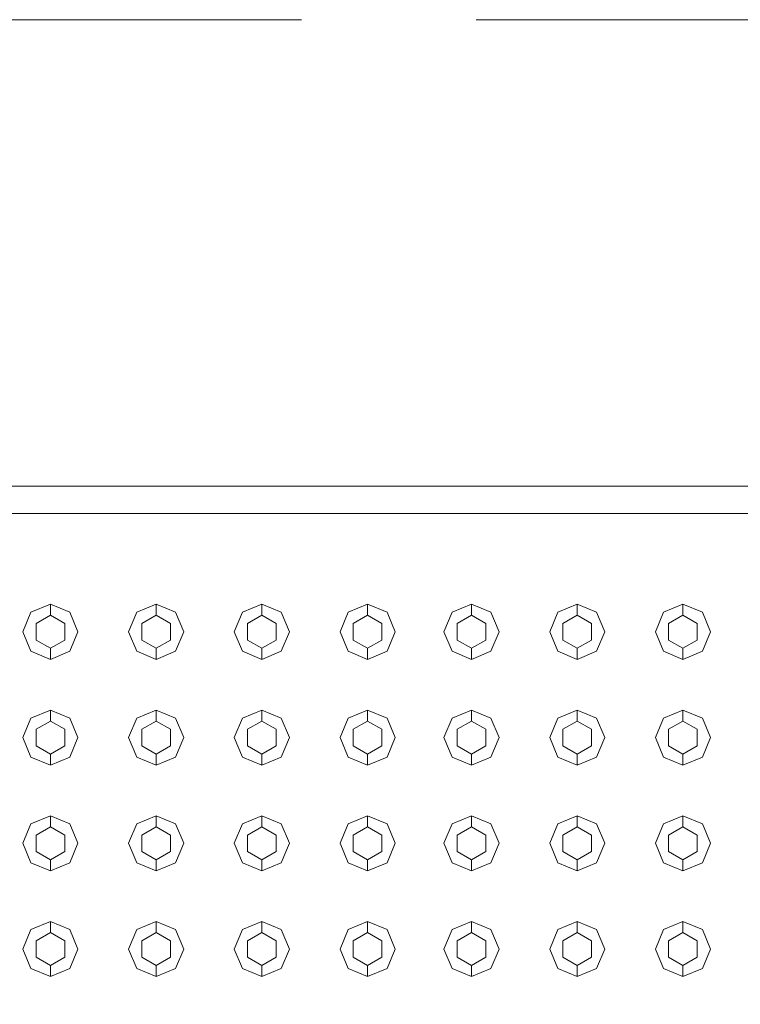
# Model space of a CAD drawing. Header units: millimetres. Extents: x 2 to 902, y -447 to 199.
# Tile 537 of 656: x 26.743 to 27.397, y 152.235 to 153.128. Entities that reach past the tile are written whole.
import ezdxf

# ---------------------------------------------------------------- set-up
doc = ezdxf.new("R2010")
doc.units = ezdxf.units.MM
doc.header["$MEASUREMENT"] = 0
doc.linetypes.add('HIDDEN2', pattern=[0.47625, 0.3175, -0.15875])
for name, color, linetype, lineweight in [('DI-Detalhes', 1, 'HIDDEN2', 9), ('IFC-Elemento construtivo genérico-Contorno', 253, 'Continuous', 5), ('IFC-Escada-Contorno', 32, 'Continuous', 5), ('IFC-Lance de escada-Contorno', 32, 'Continuous', 5)]:
    doc.layers.add(name, color=color, linetype=linetype, lineweight=lineweight)

msp = doc.modelspace()

# ---------------------------------------------------------------- linework, layer by layer
at = {"layer": 'DI-Detalhes'}
msp.add_lwpolyline([(10.01234, 153.12845), (35.34536, 153.12845), (35.34536, 143.05416), (10.01234, 143.05416), (10.01234, 153.12845)], dxfattribs=at)
at = {"layer": 'IFC-Elemento construtivo genérico-Contorno', "color": 7, "lineweight": 5}
for p, q in [((26.75301, 152.59044), (26.77069, 152.59776)), ((26.75301, 152.59044), (26.77069, 152.59776)), ((26.77069, 152.58776), (26.77069, 152.59776)), ((26.77069, 152.59776), (26.78836, 152.59044)), ((26.77069, 152.58776), (26.77069, 152.59776)), ((26.77069, 152.59776), (26.78836, 152.59044)), ((26.84901, 152.59044), (26.86669, 152.59776)), ((26.84901, 152.59044), (26.86669, 152.59776)), ((26.86669, 152.58776), (26.86669, 152.59776)), ((26.86669, 152.59776), (26.88436, 152.59044)), ((26.86669, 152.58776), (26.86669, 152.59776)), ((26.86669, 152.59776), (26.88436, 152.59044)), ((26.94501, 152.59044), (26.96269, 152.59776)), ((26.94501, 152.59044), (26.96269, 152.59776)), ((26.96269, 152.58776), (26.96269, 152.59776)), ((26.96269, 152.59776), (26.98036, 152.59044)), ((26.96269, 152.58776), (26.96269, 152.59776)), ((26.96269, 152.59776), (26.98036, 152.59044)), ((27.04101, 152.59044), (27.05869, 152.59776)), ((27.04101, 152.59044), (27.05869, 152.59776)), ((27.05869, 152.58776), (27.05869, 152.59776)), ((27.05869, 152.59776), (27.07636, 152.59044)), ((27.05869, 152.58776), (27.05869, 152.59776)), ((27.05869, 152.59776), (27.07636, 152.59044)), ((27.13543, 152.59044), (27.15311, 152.59776)), ((27.13543, 152.59044), (27.15311, 152.59776)), ((27.15311, 152.58776), (27.15311, 152.59776)), ((27.15311, 152.59776), (27.17078, 152.59044)), ((27.15311, 152.58776), (27.15311, 152.59776)), ((27.15311, 152.59776), (27.17078, 152.59044)), ((27.23143, 152.59044), (27.24911, 152.59776)), ((27.23143, 152.59044), (27.24911, 152.59776)), ((27.24911, 152.58776), (27.24911, 152.59776)), ((27.24911, 152.59776), (27.26678, 152.59044)), ((27.24911, 152.58776), (27.24911, 152.59776)), ((27.24911, 152.59776), (27.26678, 152.59044)), ((27.32743, 152.59044), (27.34511, 152.59776)), ((27.32743, 152.59044), (27.34511, 152.59776)), ((27.34511, 152.58776), (27.34511, 152.59776)), ((27.34511, 152.59776), (27.36278, 152.59044)), ((27.34511, 152.58776), (27.34511, 152.59776)), ((27.34511, 152.59776), (27.36278, 152.59044)), ((26.74569, 152.57276), (26.75301, 152.59044)), ((26.74569, 152.57276), (26.75301, 152.59044)), ((26.7577, 152.58026), (26.77069, 152.58776)), ((26.7577, 152.58026), (26.77069, 152.58776)), ((26.77069, 152.58776), (26.78368, 152.58026)), ((26.77069, 152.58776), (26.78368, 152.58026)), ((26.78836, 152.59044), (26.79569, 152.57276)), ((26.78836, 152.59044), (26.79569, 152.57276)), ((26.84169, 152.57276), (26.84901, 152.59044)), ((26.84169, 152.57276), (26.84901, 152.59044)), ((26.8537, 152.58026), (26.86669, 152.58776)), ((26.8537, 152.58026), (26.86669, 152.58776)), ((26.86669, 152.58776), (26.87968, 152.58026)), ((26.86669, 152.58776), (26.87968, 152.58026)), ((26.88436, 152.59044), (26.89169, 152.57276)), ((26.88436, 152.59044), (26.89169, 152.57276)), ((26.93769, 152.57276), (26.94501, 152.59044)), ((26.93769, 152.57276), (26.94501, 152.59044)), ((26.94969, 152.58026), (26.96269, 152.58776)), ((26.94969, 152.58026), (26.96269, 152.58776)), ((26.96269, 152.58776), (26.97568, 152.58026)), ((26.96269, 152.58776), (26.97568, 152.58026)), ((26.98036, 152.59044), (26.98769, 152.57276)), ((26.98036, 152.59044), (26.98769, 152.57276)), ((27.03369, 152.57276), (27.04101, 152.59044)), ((27.03369, 152.57276), (27.04101, 152.59044)), ((27.0457, 152.58026), (27.05869, 152.58776)), ((27.0457, 152.58026), (27.05869, 152.58776)), ((27.05869, 152.58776), (27.07168, 152.58026)), ((27.05869, 152.58776), (27.07168, 152.58026)), ((27.07636, 152.59044), (27.08369, 152.57276)), ((27.07636, 152.59044), (27.08369, 152.57276)), ((27.12811, 152.57276), (27.13543, 152.59044)), ((27.12811, 152.57276), (27.13543, 152.59044)), ((27.14012, 152.58026), (27.15311, 152.58776)), ((27.14012, 152.58026), (27.15311, 152.58776)), ((27.15311, 152.58776), (27.1661, 152.58026)), ((27.15311, 152.58776), (27.1661, 152.58026)), ((27.17078, 152.59044), (27.17811, 152.57276)), ((27.17078, 152.59044), (27.17811, 152.57276)), ((27.22411, 152.57276), (27.23143, 152.59044)), ((27.22411, 152.57276), (27.23143, 152.59044)), ((27.23612, 152.58026), (27.24911, 152.58776)), ((27.23612, 152.58026), (27.24911, 152.58776)), ((27.24911, 152.58776), (27.2621, 152.58026)), ((27.24911, 152.58776), (27.2621, 152.58026)), ((27.26678, 152.59044), (27.27411, 152.57276)), ((27.26678, 152.59044), (27.27411, 152.57276)), ((27.32011, 152.57276), (27.32743, 152.59044)), ((27.32011, 152.57276), (27.32743, 152.59044)), ((27.33212, 152.58026), (27.34511, 152.58776)), ((27.33212, 152.58026), (27.34511, 152.58776)), ((27.34511, 152.58776), (27.3581, 152.58026)), ((27.34511, 152.58776), (27.3581, 152.58026)), ((27.36278, 152.59044), (27.37011, 152.57276)), ((27.36278, 152.59044), (27.37011, 152.57276)), ((26.7577, 152.56526), (26.7577, 152.58026)), ((26.7577, 152.56526), (26.7577, 152.58026)), ((26.78368, 152.56526), (26.78368, 152.58026)), ((26.78368, 152.56526), (26.78368, 152.58026)), ((26.8537, 152.56526), (26.8537, 152.58026)), ((26.8537, 152.56526), (26.8537, 152.58026)), ((26.87968, 152.56526), (26.87968, 152.58026)), ((26.87968, 152.56526), (26.87968, 152.58026)), ((26.94969, 152.56526), (26.94969, 152.58026)), ((26.94969, 152.56526), (26.94969, 152.58026)), ((26.97568, 152.56526), (26.97568, 152.58026)), ((26.97568, 152.56526), (26.97568, 152.58026)), ((27.0457, 152.56526), (27.0457, 152.58026)), ((27.0457, 152.56526), (27.0457, 152.58026)), ((27.07168, 152.56526), (27.07168, 152.58026)), ((27.07168, 152.56526), (27.07168, 152.58026)), ((27.14012, 152.56526), (27.14012, 152.58026)), ((27.14012, 152.56526), (27.14012, 152.58026)), ((27.1661, 152.56526), (27.1661, 152.58026)), ((27.1661, 152.56526), (27.1661, 152.58026)), ((27.23612, 152.56526), (27.23612, 152.58026)), ((27.23612, 152.56526), (27.23612, 152.58026)), ((27.2621, 152.56526), (27.2621, 152.58026)), ((27.2621, 152.56526), (27.2621, 152.58026)), ((27.33212, 152.56526), (27.33212, 152.58026)), ((27.33212, 152.56526), (27.33212, 152.58026)), ((27.3581, 152.56526), (27.3581, 152.58026)), ((27.3581, 152.56526), (27.3581, 152.58026)), ((26.74569, 152.57276), (26.75301, 152.55508)), ((26.74569, 152.57276), (26.75301, 152.55508)), ((26.78836, 152.55508), (26.79569, 152.57276)), ((26.78836, 152.55508), (26.79569, 152.57276)), ((26.84169, 152.57276), (26.84901, 152.55508)), ((26.84169, 152.57276), (26.84901, 152.55508)), ((26.88436, 152.55508), (26.89169, 152.57276)), ((26.88436, 152.55508), (26.89169, 152.57276)), ((26.93769, 152.57276), (26.94501, 152.55508)), ((26.93769, 152.57276), (26.94501, 152.55508)), ((26.98036, 152.55508), (26.98769, 152.57276)), ((26.98036, 152.55508), (26.98769, 152.57276)), ((27.03369, 152.57276), (27.04101, 152.55508)), ((27.03369, 152.57276), (27.04101, 152.55508)), ((27.07636, 152.55508), (27.08369, 152.57276)), ((27.07636, 152.55508), (27.08369, 152.57276)), ((27.12811, 152.57276), (27.13543, 152.55508)), ((27.12811, 152.57276), (27.13543, 152.55508)), ((27.17078, 152.55508), (27.17811, 152.57276)), ((27.17078, 152.55508), (27.17811, 152.57276)), ((27.22411, 152.57276), (27.23143, 152.55508)), ((27.22411, 152.57276), (27.23143, 152.55508)), ((27.26678, 152.55508), (27.27411, 152.57276)), ((27.26678, 152.55508), (27.27411, 152.57276)), ((27.32011, 152.57276), (27.32743, 152.55508)), ((27.32011, 152.57276), (27.32743, 152.55508)), ((27.36278, 152.55508), (27.37011, 152.57276)), ((27.36278, 152.55508), (27.37011, 152.57276)), ((26.7577, 152.56526), (26.77069, 152.55776)), ((26.7577, 152.56526), (26.77069, 152.55776)), ((26.77069, 152.55776), (26.78368, 152.56526)), ((26.77069, 152.55776), (26.78368, 152.56526)), ((26.8537, 152.56526), (26.86669, 152.55776)), ((26.8537, 152.56526), (26.86669, 152.55776)), ((26.86669, 152.55776), (26.87968, 152.56526)), ((26.86669, 152.55776), (26.87968, 152.56526)), ((26.94969, 152.56526), (26.96269, 152.55776)), ((26.94969, 152.56526), (26.96269, 152.55776)), ((26.96269, 152.55776), (26.97568, 152.56526)), ((26.96269, 152.55776), (26.97568, 152.56526)), ((27.0457, 152.56526), (27.05869, 152.55776)), ((27.0457, 152.56526), (27.05869, 152.55776)), ((27.05869, 152.55776), (27.07168, 152.56526)), ((27.05869, 152.55776), (27.07168, 152.56526)), ((27.14012, 152.56526), (27.15311, 152.55776)), ((27.14012, 152.56526), (27.15311, 152.55776)), ((27.15311, 152.55776), (27.1661, 152.56526)), ((27.15311, 152.55776), (27.1661, 152.56526)), ((27.23612, 152.56526), (27.24911, 152.55776)), ((27.23612, 152.56526), (27.24911, 152.55776)), ((27.24911, 152.55776), (27.2621, 152.56526)), ((27.24911, 152.55776), (27.2621, 152.56526)), ((27.33212, 152.56526), (27.34511, 152.55776)), ((27.33212, 152.56526), (27.34511, 152.55776)), ((27.34511, 152.55776), (27.3581, 152.56526)), ((27.34511, 152.55776), (27.3581, 152.56526)), ((26.75301, 152.55508), (26.77069, 152.54776)), ((26.75301, 152.55508), (26.77069, 152.54776)), ((26.77069, 152.54776), (26.77069, 152.55776)), ((26.77069, 152.54776), (26.77069, 152.55776)), ((26.77069, 152.54776), (26.78836, 152.55508)), ((26.77069, 152.54776), (26.78836, 152.55508)), ((26.84901, 152.55508), (26.86669, 152.54776)), ((26.84901, 152.55508), (26.86669, 152.54776)), ((26.86669, 152.54776), (26.86669, 152.55776)), ((26.86669, 152.54776), (26.86669, 152.55776)), ((26.86669, 152.54776), (26.88436, 152.55508)), ((26.86669, 152.54776), (26.88436, 152.55508)), ((26.94501, 152.55508), (26.96269, 152.54776)), ((26.94501, 152.55508), (26.96269, 152.54776)), ((26.96269, 152.54776), (26.96269, 152.55776)), ((26.96269, 152.54776), (26.96269, 152.55776)), ((26.96269, 152.54776), (26.98036, 152.55508)), ((26.96269, 152.54776), (26.98036, 152.55508)), ((27.04101, 152.55508), (27.05869, 152.54776)), ((27.04101, 152.55508), (27.05869, 152.54776)), ((27.05869, 152.54776), (27.05869, 152.55776)), ((27.05869, 152.54776), (27.05869, 152.55776)), ((27.05869, 152.54776), (27.07636, 152.55508)), ((27.05869, 152.54776), (27.07636, 152.55508)), ((27.13543, 152.55508), (27.15311, 152.54776)), ((27.13543, 152.55508), (27.15311, 152.54776)), ((27.15311, 152.54776), (27.15311, 152.55776)), ((27.15311, 152.54776), (27.15311, 152.55776)), ((27.15311, 152.54776), (27.17078, 152.55508)), ((27.15311, 152.54776), (27.17078, 152.55508)), ((27.23143, 152.55508), (27.24911, 152.54776)), ((27.23143, 152.55508), (27.24911, 152.54776)), ((27.24911, 152.54776), (27.24911, 152.55776)), ((27.24911, 152.54776), (27.24911, 152.55776)), ((27.24911, 152.54776), (27.26678, 152.55508)), ((27.24911, 152.54776), (27.26678, 152.55508)), ((27.32743, 152.55508), (27.34511, 152.54776)), ((27.32743, 152.55508), (27.34511, 152.54776)), ((27.34511, 152.54776), (27.34511, 152.55776)), ((27.34511, 152.54776), (27.34511, 152.55776)), ((27.34511, 152.54776), (27.36278, 152.55508)), ((27.34511, 152.54776), (27.36278, 152.55508)), ((26.75301, 152.49444), (26.77069, 152.50176)), ((26.75301, 152.49444), (26.77069, 152.50176)), ((26.77069, 152.49176), (26.77069, 152.50176)), ((26.77069, 152.50176), (26.78836, 152.49444)), ((26.77069, 152.49176), (26.77069, 152.50176)), ((26.77069, 152.50176), (26.78836, 152.49444)), ((26.84901, 152.49444), (26.86669, 152.50176)), ((26.84901, 152.49444), (26.86669, 152.50176)), ((26.86669, 152.49176), (26.86669, 152.50176)), ((26.86669, 152.50176), (26.88436, 152.49444)), ((26.86669, 152.49176), (26.86669, 152.50176)), ((26.86669, 152.50176), (26.88436, 152.49444)), ((26.94501, 152.49444), (26.96269, 152.50176)), ((26.94501, 152.49444), (26.96269, 152.50176)), ((26.96269, 152.49176), (26.96269, 152.50176)), ((26.96269, 152.50176), (26.98036, 152.49444)), ((26.96269, 152.49176), (26.96269, 152.50176)), ((26.96269, 152.50176), (26.98036, 152.49444)), ((27.04101, 152.49444), (27.05869, 152.50176)), ((27.04101, 152.49444), (27.05869, 152.50176)), ((27.05869, 152.49176), (27.05869, 152.50176)), ((27.05869, 152.50176), (27.07636, 152.49444)), ((27.05869, 152.49176), (27.05869, 152.50176)), ((27.05869, 152.50176), (27.07636, 152.49444)), ((27.13543, 152.49444), (27.15311, 152.50176)), ((27.13543, 152.49444), (27.15311, 152.50176)), ((27.15311, 152.49176), (27.15311, 152.50176)), ((27.15311, 152.50176), (27.17078, 152.49444)), ((27.15311, 152.49176), (27.15311, 152.50176)), ((27.15311, 152.50176), (27.17078, 152.49444)), ((27.23143, 152.49444), (27.24911, 152.50176)), ((27.23143, 152.49444), (27.24911, 152.50176)), ((27.24911, 152.49176), (27.24911, 152.50176)), ((27.24911, 152.50176), (27.26678, 152.49444)), ((27.24911, 152.49176), (27.24911, 152.50176)), ((27.24911, 152.50176), (27.26678, 152.49444)), ((27.32743, 152.49444), (27.34511, 152.50176)), ((27.32743, 152.49444), (27.34511, 152.50176)), ((27.34511, 152.49176), (27.34511, 152.50176)), ((27.34511, 152.50176), (27.36278, 152.49444)), ((27.34511, 152.49176), (27.34511, 152.50176)), ((27.34511, 152.50176), (27.36278, 152.49444)), ((26.74569, 152.47676), (26.75301, 152.49444)), ((26.74569, 152.47676), (26.75301, 152.49444)), ((26.7577, 152.48426), (26.77069, 152.49176)), ((26.7577, 152.48426), (26.77069, 152.49176)), ((26.77069, 152.49176), (26.78368, 152.48426)), ((26.77069, 152.49176), (26.78368, 152.48426)), ((26.78836, 152.49444), (26.79569, 152.47676)), ((26.78836, 152.49444), (26.79569, 152.47676)), ((26.84169, 152.47676), (26.84901, 152.49444)), ((26.84169, 152.47676), (26.84901, 152.49444)), ((26.8537, 152.48426), (26.86669, 152.49176)), ((26.8537, 152.48426), (26.86669, 152.49176)), ((26.86669, 152.49176), (26.87968, 152.48426)), ((26.86669, 152.49176), (26.87968, 152.48426)), ((26.88436, 152.49444), (26.89169, 152.47676)), ((26.88436, 152.49444), (26.89169, 152.47676)), ((26.93769, 152.47676), (26.94501, 152.49444)), ((26.93769, 152.47676), (26.94501, 152.49444)), ((26.94969, 152.48426), (26.96269, 152.49176)), ((26.94969, 152.48426), (26.96269, 152.49176)), ((26.96269, 152.49176), (26.97568, 152.48426)), ((26.96269, 152.49176), (26.97568, 152.48426)), ((26.98036, 152.49444), (26.98769, 152.47676)), ((26.98036, 152.49444), (26.98769, 152.47676)), ((27.03369, 152.47676), (27.04101, 152.49444)), ((27.03369, 152.47676), (27.04101, 152.49444)), ((27.0457, 152.48426), (27.05869, 152.49176)), ((27.0457, 152.48426), (27.05869, 152.49176)), ((27.05869, 152.49176), (27.07168, 152.48426)), ((27.05869, 152.49176), (27.07168, 152.48426)), ((27.07636, 152.49444), (27.08369, 152.47676)), ((27.07636, 152.49444), (27.08369, 152.47676)), ((27.12811, 152.47676), (27.13543, 152.49444)), ((27.12811, 152.47676), (27.13543, 152.49444)), ((27.14012, 152.48426), (27.15311, 152.49176)), ((27.14012, 152.48426), (27.15311, 152.49176)), ((27.15311, 152.49176), (27.1661, 152.48426)), ((27.15311, 152.49176), (27.1661, 152.48426)), ((27.17078, 152.49444), (27.17811, 152.47676)), ((27.17078, 152.49444), (27.17811, 152.47676)), ((27.22411, 152.47676), (27.23143, 152.49444)), ((27.22411, 152.47676), (27.23143, 152.49444)), ((27.23612, 152.48426), (27.24911, 152.49176)), ((27.23612, 152.48426), (27.24911, 152.49176)), ((27.24911, 152.49176), (27.2621, 152.48426)), ((27.24911, 152.49176), (27.2621, 152.48426)), ((27.26678, 152.49444), (27.27411, 152.47676)), ((27.26678, 152.49444), (27.27411, 152.47676)), ((27.32011, 152.47676), (27.32743, 152.49444)), ((27.32011, 152.47676), (27.32743, 152.49444)), ((27.33212, 152.48426), (27.34511, 152.49176)), ((27.33212, 152.48426), (27.34511, 152.49176)), ((27.34511, 152.49176), (27.3581, 152.48426)), ((27.34511, 152.49176), (27.3581, 152.48426)), ((27.36278, 152.49444), (27.37011, 152.47676)), ((27.36278, 152.49444), (27.37011, 152.47676)), ((26.7577, 152.46926), (26.7577, 152.48426)), ((26.7577, 152.46926), (26.7577, 152.48426)), ((26.78368, 152.46926), (26.78368, 152.48426)), ((26.78368, 152.46926), (26.78368, 152.48426)), ((26.8537, 152.46926), (26.8537, 152.48426)), ((26.8537, 152.46926), (26.8537, 152.48426)), ((26.87968, 152.46926), (26.87968, 152.48426)), ((26.87968, 152.46926), (26.87968, 152.48426)), ((26.94969, 152.46926), (26.94969, 152.48426)), ((26.94969, 152.46926), (26.94969, 152.48426)), ((26.97568, 152.46926), (26.97568, 152.48426)), ((26.97568, 152.46926), (26.97568, 152.48426)), ((27.0457, 152.46926), (27.0457, 152.48426)), ((27.0457, 152.46926), (27.0457, 152.48426)), ((27.07168, 152.46926), (27.07168, 152.48426)), ((27.07168, 152.46926), (27.07168, 152.48426)), ((27.14012, 152.46926), (27.14012, 152.48426)), ((27.14012, 152.46926), (27.14012, 152.48426)), ((27.1661, 152.46926), (27.1661, 152.48426)), ((27.1661, 152.46926), (27.1661, 152.48426)), ((27.23612, 152.46926), (27.23612, 152.48426)), ((27.23612, 152.46926), (27.23612, 152.48426)), ((27.2621, 152.46926), (27.2621, 152.48426)), ((27.2621, 152.46926), (27.2621, 152.48426)), ((27.33212, 152.46926), (27.33212, 152.48426)), ((27.33212, 152.46926), (27.33212, 152.48426)), ((27.3581, 152.46926), (27.3581, 152.48426)), ((27.3581, 152.46926), (27.3581, 152.48426)), ((26.74569, 152.47676), (26.75301, 152.45909)), ((26.74569, 152.47676), (26.75301, 152.45909)), ((26.7577, 152.46926), (26.77069, 152.46176)), ((26.7577, 152.46926), (26.77069, 152.46176)), ((26.77069, 152.46176), (26.78368, 152.46926)), ((26.77069, 152.46176), (26.78368, 152.46926)), ((26.78836, 152.45909), (26.79569, 152.47676)), ((26.78836, 152.45909), (26.79569, 152.47676)), ((26.84169, 152.47676), (26.84901, 152.45909)), ((26.84169, 152.47676), (26.84901, 152.45909)), ((26.8537, 152.46926), (26.86669, 152.46176)), ((26.8537, 152.46926), (26.86669, 152.46176)), ((26.86669, 152.46176), (26.87968, 152.46926)), ((26.86669, 152.46176), (26.87968, 152.46926)), ((26.88436, 152.45909), (26.89169, 152.47676)), ((26.88436, 152.45909), (26.89169, 152.47676)), ((26.93769, 152.47676), (26.94501, 152.45909)), ((26.93769, 152.47676), (26.94501, 152.45909)), ((26.94969, 152.46926), (26.96269, 152.46176)), ((26.94969, 152.46926), (26.96269, 152.46176)), ((26.96269, 152.46176), (26.97568, 152.46926)), ((26.96269, 152.46176), (26.97568, 152.46926)), ((26.98036, 152.45909), (26.98769, 152.47676)), ((26.98036, 152.45909), (26.98769, 152.47676)), ((27.03369, 152.47676), (27.04101, 152.45909)), ((27.03369, 152.47676), (27.04101, 152.45909)), ((27.0457, 152.46926), (27.05869, 152.46176)), ((27.0457, 152.46926), (27.05869, 152.46176)), ((27.05869, 152.46176), (27.07168, 152.46926)), ((27.05869, 152.46176), (27.07168, 152.46926)), ((27.07636, 152.45909), (27.08369, 152.47676)), ((27.07636, 152.45909), (27.08369, 152.47676)), ((27.12811, 152.47676), (27.13543, 152.45909)), ((27.12811, 152.47676), (27.13543, 152.45909)), ((27.14012, 152.46926), (27.15311, 152.46176)), ((27.14012, 152.46926), (27.15311, 152.46176)), ((27.15311, 152.46176), (27.1661, 152.46926)), ((27.15311, 152.46176), (27.1661, 152.46926)), ((27.17078, 152.45909), (27.17811, 152.47676)), ((27.17078, 152.45909), (27.17811, 152.47676)), ((27.22411, 152.47676), (27.23143, 152.45909)), ((27.22411, 152.47676), (27.23143, 152.45909)), ((27.23612, 152.46926), (27.24911, 152.46176)), ((27.23612, 152.46926), (27.24911, 152.46176)), ((27.24911, 152.46176), (27.2621, 152.46926)), ((27.24911, 152.46176), (27.2621, 152.46926)), ((27.26678, 152.45909), (27.27411, 152.47676)), ((27.26678, 152.45909), (27.27411, 152.47676)), ((27.32011, 152.47676), (27.32743, 152.45909)), ((27.32011, 152.47676), (27.32743, 152.45909)), ((27.33212, 152.46926), (27.34511, 152.46176)), ((27.33212, 152.46926), (27.34511, 152.46176)), ((27.34511, 152.46176), (27.3581, 152.46926)), ((27.34511, 152.46176), (27.3581, 152.46926)), ((27.36278, 152.45909), (27.37011, 152.47676)), ((27.36278, 152.45909), (27.37011, 152.47676)), ((26.77069, 152.45176), (26.77069, 152.46176)), ((26.77069, 152.45176), (26.77069, 152.46176)), ((26.86669, 152.45176), (26.86669, 152.46176)), ((26.86669, 152.45176), (26.86669, 152.46176)), ((26.96269, 152.45176), (26.96269, 152.46176)), ((26.96269, 152.45176), (26.96269, 152.46176)), ((27.05869, 152.45176), (27.05869, 152.46176)), ((27.05869, 152.45176), (27.05869, 152.46176)), ((27.15311, 152.45176), (27.15311, 152.46176)), ((27.15311, 152.45176), (27.15311, 152.46176)), ((27.24911, 152.45176), (27.24911, 152.46176)), ((27.24911, 152.45176), (27.24911, 152.46176)), ((27.34511, 152.45176), (27.34511, 152.46176)), ((27.34511, 152.45176), (27.34511, 152.46176)), ((26.75301, 152.45909), (26.77069, 152.45176)), ((26.75301, 152.45909), (26.77069, 152.45176)), ((26.77069, 152.45176), (26.78836, 152.45909)), ((26.77069, 152.45176), (26.78836, 152.45909)), ((26.84901, 152.45909), (26.86669, 152.45176)), ((26.84901, 152.45909), (26.86669, 152.45176)), ((26.86669, 152.45176), (26.88436, 152.45909)), ((26.86669, 152.45176), (26.88436, 152.45909)), ((26.94501, 152.45909), (26.96269, 152.45176)), ((26.94501, 152.45909), (26.96269, 152.45176)), ((26.96269, 152.45176), (26.98036, 152.45909)), ((26.96269, 152.45176), (26.98036, 152.45909)), ((27.04101, 152.45909), (27.05869, 152.45176)), ((27.04101, 152.45909), (27.05869, 152.45176)), ((27.05869, 152.45176), (27.07636, 152.45909)), ((27.05869, 152.45176), (27.07636, 152.45909)), ((27.13543, 152.45909), (27.15311, 152.45176)), ((27.13543, 152.45909), (27.15311, 152.45176)), ((27.15311, 152.45176), (27.17078, 152.45909)), ((27.15311, 152.45176), (27.17078, 152.45909)), ((27.23143, 152.45909), (27.24911, 152.45176)), ((27.23143, 152.45909), (27.24911, 152.45176)), ((27.24911, 152.45176), (27.26678, 152.45909)), ((27.24911, 152.45176), (27.26678, 152.45909)), ((27.32743, 152.45909), (27.34511, 152.45176)), ((27.32743, 152.45909), (27.34511, 152.45176)), ((27.34511, 152.45176), (27.36278, 152.45909)), ((27.34511, 152.45176), (27.36278, 152.45909)), ((26.74569, 152.38077), (26.75301, 152.39844)), ((26.74569, 152.38077), (26.75301, 152.39844)), ((26.75301, 152.39844), (26.77069, 152.40577)), ((26.75301, 152.39844), (26.77069, 152.40577)), ((26.77069, 152.39577), (26.77069, 152.40577)), ((26.77069, 152.40577), (26.78836, 152.39844)), ((26.77069, 152.39577), (26.77069, 152.40577)), ((26.77069, 152.40577), (26.78836, 152.39844)), ((26.78836, 152.39844), (26.79569, 152.38077)), ((26.78836, 152.39844), (26.79569, 152.38077)), ((26.84169, 152.38077), (26.84901, 152.39844)), ((26.84169, 152.38077), (26.84901, 152.39844)), ((26.84901, 152.39844), (26.86669, 152.40577)), ((26.84901, 152.39844), (26.86669, 152.40577)), ((26.86669, 152.39577), (26.86669, 152.40577)), ((26.86669, 152.40577), (26.88436, 152.39844)), ((26.86669, 152.39577), (26.86669, 152.40577)), ((26.86669, 152.40577), (26.88436, 152.39844)), ((26.88436, 152.39844), (26.89169, 152.38077)), ((26.88436, 152.39844), (26.89169, 152.38077)), ((26.93769, 152.38077), (26.94501, 152.39844)), ((26.93769, 152.38077), (26.94501, 152.39844)), ((26.94501, 152.39844), (26.96269, 152.40577)), ((26.94501, 152.39844), (26.96269, 152.40577)), ((26.96269, 152.39577), (26.96269, 152.40577)), ((26.96269, 152.40577), (26.98036, 152.39844)), ((26.96269, 152.39577), (26.96269, 152.40577)), ((26.96269, 152.40577), (26.98036, 152.39844)), ((26.98036, 152.39844), (26.98769, 152.38077)), ((26.98036, 152.39844), (26.98769, 152.38077)), ((27.03369, 152.38077), (27.04101, 152.39844)), ((27.03369, 152.38077), (27.04101, 152.39844)), ((27.04101, 152.39844), (27.05869, 152.40577)), ((27.04101, 152.39844), (27.05869, 152.40577)), ((27.05869, 152.39577), (27.05869, 152.40577)), ((27.05869, 152.40577), (27.07636, 152.39844)), ((27.05869, 152.39577), (27.05869, 152.40577)), ((27.05869, 152.40577), (27.07636, 152.39844)), ((27.07636, 152.39844), (27.08369, 152.38077)), ((27.07636, 152.39844), (27.08369, 152.38077)), ((27.12811, 152.38077), (27.13543, 152.39844)), ((27.12811, 152.38077), (27.13543, 152.39844)), ((27.13543, 152.39844), (27.15311, 152.40577)), ((27.13543, 152.39844), (27.15311, 152.40577)), ((27.15311, 152.39577), (27.15311, 152.40577)), ((27.15311, 152.40577), (27.17078, 152.39844)), ((27.15311, 152.39577), (27.15311, 152.40577)), ((27.15311, 152.40577), (27.17078, 152.39844)), ((27.17078, 152.39844), (27.17811, 152.38077)), ((27.17078, 152.39844), (27.17811, 152.38077)), ((27.22411, 152.38077), (27.23143, 152.39844)), ((27.22411, 152.38077), (27.23143, 152.39844)), ((27.23143, 152.39844), (27.24911, 152.40577)), ((27.23143, 152.39844), (27.24911, 152.40577)), ((27.24911, 152.39577), (27.24911, 152.40577)), ((27.24911, 152.40577), (27.26678, 152.39844)), ((27.24911, 152.39577), (27.24911, 152.40577)), ((27.24911, 152.40577), (27.26678, 152.39844)), ((27.26678, 152.39844), (27.27411, 152.38077)), ((27.26678, 152.39844), (27.27411, 152.38077)), ((27.32011, 152.38077), (27.32743, 152.39844)), ((27.32011, 152.38077), (27.32743, 152.39844)), ((27.32743, 152.39844), (27.34511, 152.40577)), ((27.32743, 152.39844), (27.34511, 152.40577)), ((27.34511, 152.39577), (27.34511, 152.40577)), ((27.34511, 152.40577), (27.36278, 152.39844)), ((27.34511, 152.39577), (27.34511, 152.40577)), ((27.34511, 152.40577), (27.36278, 152.39844)), ((27.36278, 152.39844), (27.37011, 152.38077)), ((27.36278, 152.39844), (27.37011, 152.38077)), ((26.7577, 152.38827), (26.77069, 152.39577)), ((26.7577, 152.38827), (26.77069, 152.39577)), ((26.7577, 152.37327), (26.7577, 152.38827)), ((26.7577, 152.37327), (26.7577, 152.38827)), ((26.77069, 152.39577), (26.78368, 152.38827)), ((26.77069, 152.39577), (26.78368, 152.38827)), ((26.78368, 152.37327), (26.78368, 152.38827)), ((26.78368, 152.37327), (26.78368, 152.38827)), ((26.8537, 152.38827), (26.86669, 152.39577)), ((26.8537, 152.38827), (26.86669, 152.39577)), ((26.8537, 152.37327), (26.8537, 152.38827)), ((26.8537, 152.37327), (26.8537, 152.38827)), ((26.86669, 152.39577), (26.87968, 152.38827)), ((26.86669, 152.39577), (26.87968, 152.38827)), ((26.87968, 152.37327), (26.87968, 152.38827)), ((26.87968, 152.37327), (26.87968, 152.38827)), ((26.94969, 152.38827), (26.96269, 152.39577)), ((26.94969, 152.38827), (26.96269, 152.39577)), ((26.94969, 152.37327), (26.94969, 152.38827)), ((26.94969, 152.37327), (26.94969, 152.38827)), ((26.96269, 152.39577), (26.97568, 152.38827)), ((26.96269, 152.39577), (26.97568, 152.38827)), ((26.97568, 152.37327), (26.97568, 152.38827)), ((26.97568, 152.37327), (26.97568, 152.38827)), ((27.0457, 152.38827), (27.05869, 152.39577)), ((27.0457, 152.38827), (27.05869, 152.39577)), ((27.0457, 152.37327), (27.0457, 152.38827)), ((27.0457, 152.37327), (27.0457, 152.38827)), ((27.05869, 152.39577), (27.07168, 152.38827)), ((27.05869, 152.39577), (27.07168, 152.38827)), ((27.07168, 152.37327), (27.07168, 152.38827)), ((27.07168, 152.37327), (27.07168, 152.38827)), ((27.14012, 152.38827), (27.15311, 152.39577)), ((27.14012, 152.38827), (27.15311, 152.39577)), ((27.14012, 152.37327), (27.14012, 152.38827)), ((27.14012, 152.37327), (27.14012, 152.38827)), ((27.15311, 152.39577), (27.1661, 152.38827)), ((27.15311, 152.39577), (27.1661, 152.38827)), ((27.1661, 152.37327), (27.1661, 152.38827)), ((27.1661, 152.37327), (27.1661, 152.38827)), ((27.23612, 152.38827), (27.24911, 152.39577)), ((27.23612, 152.38827), (27.24911, 152.39577)), ((27.23612, 152.37327), (27.23612, 152.38827)), ((27.23612, 152.37327), (27.23612, 152.38827)), ((27.24911, 152.39577), (27.2621, 152.38827)), ((27.24911, 152.39577), (27.2621, 152.38827)), ((27.2621, 152.37327), (27.2621, 152.38827)), ((27.2621, 152.37327), (27.2621, 152.38827)), ((27.33212, 152.38827), (27.34511, 152.39577)), ((27.33212, 152.38827), (27.34511, 152.39577)), ((27.33212, 152.37327), (27.33212, 152.38827)), ((27.33212, 152.37327), (27.33212, 152.38827)), ((27.34511, 152.39577), (27.3581, 152.38827)), ((27.34511, 152.39577), (27.3581, 152.38827)), ((27.3581, 152.37327), (27.3581, 152.38827)), ((27.3581, 152.37327), (27.3581, 152.38827)), ((26.74569, 152.38077), (26.75301, 152.36308)), ((26.74569, 152.38077), (26.75301, 152.36308)), ((26.78836, 152.36308), (26.79569, 152.38077)), ((26.78836, 152.36308), (26.79569, 152.38077)), ((26.84169, 152.38077), (26.84901, 152.36308)), ((26.84169, 152.38077), (26.84901, 152.36308)), ((26.88436, 152.36308), (26.89169, 152.38077)), ((26.88436, 152.36308), (26.89169, 152.38077)), ((26.93769, 152.38077), (26.94501, 152.36308)), ((26.93769, 152.38077), (26.94501, 152.36308)), ((26.98036, 152.36308), (26.98769, 152.38077)), ((26.98036, 152.36308), (26.98769, 152.38077)), ((27.03369, 152.38077), (27.04101, 152.36308)), ((27.03369, 152.38077), (27.04101, 152.36308)), ((27.07636, 152.36308), (27.08369, 152.38077)), ((27.07636, 152.36308), (27.08369, 152.38077)), ((27.12811, 152.38077), (27.13543, 152.36308)), ((27.12811, 152.38077), (27.13543, 152.36308)), ((27.17078, 152.36308), (27.17811, 152.38077)), ((27.17078, 152.36308), (27.17811, 152.38077)), ((27.22411, 152.38077), (27.23143, 152.36308)), ((27.22411, 152.38077), (27.23143, 152.36308)), ((27.26678, 152.36308), (27.27411, 152.38077)), ((27.26678, 152.36308), (27.27411, 152.38077)), ((27.32011, 152.38077), (27.32743, 152.36308)), ((27.32011, 152.38077), (27.32743, 152.36308)), ((27.36278, 152.36308), (27.37011, 152.38077)), ((27.36278, 152.36308), (27.37011, 152.38077)), ((26.7577, 152.37327), (26.77069, 152.36577)), ((26.7577, 152.37327), (26.77069, 152.36577)), ((26.77069, 152.36577), (26.78368, 152.37327)), ((26.77069, 152.36577), (26.78368, 152.37327)), ((26.8537, 152.37327), (26.86669, 152.36577)), ((26.8537, 152.37327), (26.86669, 152.36577)), ((26.86669, 152.36577), (26.87968, 152.37327)), ((26.86669, 152.36577), (26.87968, 152.37327)), ((26.94969, 152.37327), (26.96269, 152.36577)), ((26.94969, 152.37327), (26.96269, 152.36577)), ((26.96269, 152.36577), (26.97568, 152.37327)), ((26.96269, 152.36577), (26.97568, 152.37327)), ((27.0457, 152.37327), (27.05869, 152.36577)), ((27.0457, 152.37327), (27.05869, 152.36577)), ((27.05869, 152.36577), (27.07168, 152.37327)), ((27.05869, 152.36577), (27.07168, 152.37327)), ((27.14012, 152.37327), (27.15311, 152.36577)), ((27.14012, 152.37327), (27.15311, 152.36577)), ((27.15311, 152.36577), (27.1661, 152.37327)), ((27.15311, 152.36577), (27.1661, 152.37327)), ((27.23612, 152.37327), (27.24911, 152.36577)), ((27.23612, 152.37327), (27.24911, 152.36577)), ((27.24911, 152.36577), (27.2621, 152.37327)), ((27.24911, 152.36577), (27.2621, 152.37327)), ((27.33212, 152.37327), (27.34511, 152.36577)), ((27.33212, 152.37327), (27.34511, 152.36577)), ((27.34511, 152.36577), (27.3581, 152.37327)), ((27.34511, 152.36577), (27.3581, 152.37327)), ((26.75301, 152.36308), (26.77069, 152.35577)), ((26.75301, 152.36308), (26.77069, 152.35577)), ((26.77069, 152.35577), (26.77069, 152.36577)), ((26.77069, 152.35577), (26.77069, 152.36577)), ((26.77069, 152.35577), (26.78836, 152.36308)), ((26.77069, 152.35577), (26.78836, 152.36308)), ((26.84901, 152.36308), (26.86669, 152.35577)), ((26.84901, 152.36308), (26.86669, 152.35577)), ((26.86669, 152.35577), (26.86669, 152.36577)), ((26.86669, 152.35577), (26.86669, 152.36577)), ((26.86669, 152.35577), (26.88436, 152.36308)), ((26.86669, 152.35577), (26.88436, 152.36308)), ((26.94501, 152.36308), (26.96269, 152.35577)), ((26.94501, 152.36308), (26.96269, 152.35577)), ((26.96269, 152.35577), (26.96269, 152.36577)), ((26.96269, 152.35577), (26.96269, 152.36577)), ((26.96269, 152.35577), (26.98036, 152.36308)), ((26.96269, 152.35577), (26.98036, 152.36308)), ((27.04101, 152.36308), (27.05869, 152.35577)), ((27.04101, 152.36308), (27.05869, 152.35577)), ((27.05869, 152.35577), (27.05869, 152.36577)), ((27.05869, 152.35577), (27.05869, 152.36577)), ((27.05869, 152.35577), (27.07636, 152.36308)), ((27.05869, 152.35577), (27.07636, 152.36308)), ((27.13543, 152.36308), (27.15311, 152.35577)), ((27.13543, 152.36308), (27.15311, 152.35577)), ((27.15311, 152.35577), (27.15311, 152.36577)), ((27.15311, 152.35577), (27.15311, 152.36577)), ((27.15311, 152.35577), (27.17078, 152.36308)), ((27.15311, 152.35577), (27.17078, 152.36308)), ((27.23143, 152.36308), (27.24911, 152.35577)), ((27.23143, 152.36308), (27.24911, 152.35577)), ((27.24911, 152.35577), (27.24911, 152.36577)), ((27.24911, 152.35577), (27.24911, 152.36577)), ((27.24911, 152.35577), (27.26678, 152.36308)), ((27.24911, 152.35577), (27.26678, 152.36308)), ((27.32743, 152.36308), (27.34511, 152.35577)), ((27.32743, 152.36308), (27.34511, 152.35577)), ((27.34511, 152.35577), (27.34511, 152.36577)), ((27.34511, 152.35577), (27.34511, 152.36577)), ((27.34511, 152.35577), (27.36278, 152.36308)), ((27.34511, 152.35577), (27.36278, 152.36308)), ((26.75301, 152.30244), (26.77069, 152.30976)), ((26.75301, 152.30244), (26.77069, 152.30976)), ((26.77069, 152.29976), (26.77069, 152.30976)), ((26.77069, 152.30976), (26.78836, 152.30244)), ((26.77069, 152.29976), (26.77069, 152.30976)), ((26.77069, 152.30976), (26.78836, 152.30244)), ((26.84901, 152.30244), (26.86669, 152.30976)), ((26.84901, 152.30244), (26.86669, 152.30976)), ((26.86669, 152.29976), (26.86669, 152.30976)), ((26.86669, 152.30976), (26.88436, 152.30244)), ((26.86669, 152.29976), (26.86669, 152.30976)), ((26.86669, 152.30976), (26.88436, 152.30244)), ((26.94501, 152.30244), (26.96269, 152.30976)), ((26.94501, 152.30244), (26.96269, 152.30976)), ((26.96269, 152.29976), (26.96269, 152.30976)), ((26.96269, 152.30976), (26.98036, 152.30244)), ((26.96269, 152.29976), (26.96269, 152.30976)), ((26.96269, 152.30976), (26.98036, 152.30244)), ((27.04101, 152.30244), (27.05869, 152.30976)), ((27.04101, 152.30244), (27.05869, 152.30976)), ((27.05869, 152.29976), (27.05869, 152.30976)), ((27.05869, 152.30976), (27.07636, 152.30244)), ((27.05869, 152.29976), (27.05869, 152.30976)), ((27.05869, 152.30976), (27.07636, 152.30244)), ((27.13543, 152.30244), (27.15311, 152.30976)), ((27.13543, 152.30244), (27.15311, 152.30976)), ((27.15311, 152.29976), (27.15311, 152.30976)), ((27.15311, 152.30976), (27.17078, 152.30244)), ((27.15311, 152.29976), (27.15311, 152.30976)), ((27.15311, 152.30976), (27.17078, 152.30244)), ((27.23143, 152.30244), (27.24911, 152.30976)), ((27.23143, 152.30244), (27.24911, 152.30976)), ((27.24911, 152.29976), (27.24911, 152.30976)), ((27.24911, 152.30976), (27.26678, 152.30244)), ((27.24911, 152.29976), (27.24911, 152.30976)), ((27.24911, 152.30976), (27.26678, 152.30244)), ((27.32743, 152.30244), (27.34511, 152.30976)), ((27.32743, 152.30244), (27.34511, 152.30976)), ((27.34511, 152.29976), (27.34511, 152.30976)), ((27.34511, 152.30976), (27.36278, 152.30244)), ((27.34511, 152.29976), (27.34511, 152.30976)), ((27.34511, 152.30976), (27.36278, 152.30244)), ((26.74569, 152.28476), (26.75301, 152.30244)), ((26.74569, 152.28476), (26.75301, 152.30244)), ((26.7577, 152.29226), (26.77069, 152.29976)), ((26.7577, 152.29226), (26.77069, 152.29976)), ((26.77069, 152.29976), (26.78368, 152.29226)), ((26.77069, 152.29976), (26.78368, 152.29226)), ((26.78836, 152.30244), (26.79569, 152.28476)), ((26.78836, 152.30244), (26.79569, 152.28476)), ((26.84169, 152.28476), (26.84901, 152.30244)), ((26.84169, 152.28476), (26.84901, 152.30244)), ((26.8537, 152.29226), (26.86669, 152.29976)), ((26.8537, 152.29226), (26.86669, 152.29976)), ((26.86669, 152.29976), (26.87968, 152.29226)), ((26.86669, 152.29976), (26.87968, 152.29226)), ((26.88436, 152.30244), (26.89169, 152.28476)), ((26.88436, 152.30244), (26.89169, 152.28476)), ((26.93769, 152.28476), (26.94501, 152.30244)), ((26.93769, 152.28476), (26.94501, 152.30244)), ((26.94969, 152.29226), (26.96269, 152.29976)), ((26.94969, 152.29226), (26.96269, 152.29976)), ((26.96269, 152.29976), (26.97568, 152.29226)), ((26.96269, 152.29976), (26.97568, 152.29226)), ((26.98036, 152.30244), (26.98769, 152.28476)), ((26.98036, 152.30244), (26.98769, 152.28476)), ((27.03369, 152.28476), (27.04101, 152.30244)), ((27.03369, 152.28476), (27.04101, 152.30244)), ((27.0457, 152.29226), (27.05869, 152.29976)), ((27.0457, 152.29226), (27.05869, 152.29976)), ((27.05869, 152.29976), (27.07168, 152.29226)), ((27.05869, 152.29976), (27.07168, 152.29226)), ((27.07636, 152.30244), (27.08369, 152.28476)), ((27.07636, 152.30244), (27.08369, 152.28476)), ((27.12811, 152.28476), (27.13543, 152.30244)), ((27.12811, 152.28476), (27.13543, 152.30244)), ((27.14012, 152.29226), (27.15311, 152.29976)), ((27.14012, 152.29226), (27.15311, 152.29976)), ((27.15311, 152.29976), (27.1661, 152.29226)), ((27.15311, 152.29976), (27.1661, 152.29226)), ((27.17078, 152.30244), (27.17811, 152.28476)), ((27.17078, 152.30244), (27.17811, 152.28476)), ((27.22411, 152.28476), (27.23143, 152.30244)), ((27.22411, 152.28476), (27.23143, 152.30244)), ((27.23612, 152.29226), (27.24911, 152.29976)), ((27.23612, 152.29226), (27.24911, 152.29976)), ((27.24911, 152.29976), (27.2621, 152.29226)), ((27.24911, 152.29976), (27.2621, 152.29226)), ((27.26678, 152.30244), (27.27411, 152.28476)), ((27.26678, 152.30244), (27.27411, 152.28476)), ((27.32011, 152.28476), (27.32743, 152.30244)), ((27.32011, 152.28476), (27.32743, 152.30244)), ((27.33212, 152.29226), (27.34511, 152.29976)), ((27.33212, 152.29226), (27.34511, 152.29976)), ((27.34511, 152.29976), (27.3581, 152.29226)), ((27.34511, 152.29976), (27.3581, 152.29226)), ((27.36278, 152.30244), (27.37011, 152.28476)), ((27.36278, 152.30244), (27.37011, 152.28476)), ((26.7577, 152.27726), (26.7577, 152.29226)), ((26.7577, 152.27726), (26.7577, 152.29226)), ((26.78368, 152.27726), (26.78368, 152.29226)), ((26.78368, 152.27726), (26.78368, 152.29226)), ((26.8537, 152.27726), (26.8537, 152.29226)), ((26.8537, 152.27726), (26.8537, 152.29226)), ((26.87968, 152.27726), (26.87968, 152.29226)), ((26.87968, 152.27726), (26.87968, 152.29226)), ((26.94969, 152.27726), (26.94969, 152.29226)), ((26.94969, 152.27726), (26.94969, 152.29226)), ((26.97568, 152.27726), (26.97568, 152.29226)), ((26.97568, 152.27726), (26.97568, 152.29226)), ((27.0457, 152.27726), (27.0457, 152.29226)), ((27.0457, 152.27726), (27.0457, 152.29226)), ((27.07168, 152.27726), (27.07168, 152.29226)), ((27.07168, 152.27726), (27.07168, 152.29226)), ((27.14012, 152.27726), (27.14012, 152.29226)), ((27.14012, 152.27726), (27.14012, 152.29226)), ((27.1661, 152.27726), (27.1661, 152.29226)), ((27.1661, 152.27726), (27.1661, 152.29226)), ((27.23612, 152.27726), (27.23612, 152.29226)), ((27.23612, 152.27726), (27.23612, 152.29226)), ((27.2621, 152.27726), (27.2621, 152.29226)), ((27.2621, 152.27726), (27.2621, 152.29226)), ((27.33212, 152.27726), (27.33212, 152.29226)), ((27.33212, 152.27726), (27.33212, 152.29226)), ((27.3581, 152.27726), (27.3581, 152.29226)), ((27.3581, 152.27726), (27.3581, 152.29226)), ((26.74569, 152.28476), (26.75301, 152.26708)), ((26.74569, 152.28476), (26.75301, 152.26708)), ((26.78836, 152.26708), (26.79569, 152.28476)), ((26.78836, 152.26708), (26.79569, 152.28476)), ((26.84169, 152.28476), (26.84901, 152.26708)), ((26.84169, 152.28476), (26.84901, 152.26708)), ((26.88436, 152.26708), (26.89169, 152.28476)), ((26.88436, 152.26708), (26.89169, 152.28476)), ((26.93769, 152.28476), (26.94501, 152.26708)), ((26.93769, 152.28476), (26.94501, 152.26708)), ((26.98036, 152.26708), (26.98769, 152.28476)), ((26.98036, 152.26708), (26.98769, 152.28476)), ((27.03369, 152.28476), (27.04101, 152.26708)), ((27.03369, 152.28476), (27.04101, 152.26708)), ((27.07636, 152.26708), (27.08369, 152.28476)), ((27.07636, 152.26708), (27.08369, 152.28476)), ((27.12811, 152.28476), (27.13543, 152.26708)), ((27.12811, 152.28476), (27.13543, 152.26708)), ((27.17078, 152.26708), (27.17811, 152.28476)), ((27.17078, 152.26708), (27.17811, 152.28476)), ((27.22411, 152.28476), (27.23143, 152.26708)), ((27.22411, 152.28476), (27.23143, 152.26708)), ((27.26678, 152.26708), (27.27411, 152.28476)), ((27.26678, 152.26708), (27.27411, 152.28476)), ((27.32011, 152.28476), (27.32743, 152.26708)), ((27.32011, 152.28476), (27.32743, 152.26708)), ((27.36278, 152.26708), (27.37011, 152.28476)), ((27.36278, 152.26708), (27.37011, 152.28476)), ((26.7577, 152.27726), (26.77069, 152.26976)), ((26.7577, 152.27726), (26.77069, 152.26976)), ((26.77069, 152.26976), (26.78368, 152.27726)), ((26.77069, 152.26976), (26.78368, 152.27726)), ((26.8537, 152.27726), (26.86669, 152.26976)), ((26.8537, 152.27726), (26.86669, 152.26976)), ((26.86669, 152.26976), (26.87968, 152.27726)), ((26.86669, 152.26976), (26.87968, 152.27726)), ((26.94969, 152.27726), (26.96269, 152.26976)), ((26.94969, 152.27726), (26.96269, 152.26976)), ((26.96269, 152.26976), (26.97568, 152.27726)), ((26.96269, 152.26976), (26.97568, 152.27726)), ((27.0457, 152.27726), (27.05869, 152.26976)), ((27.0457, 152.27726), (27.05869, 152.26976)), ((27.05869, 152.26976), (27.07168, 152.27726)), ((27.05869, 152.26976), (27.07168, 152.27726)), ((27.14012, 152.27726), (27.15311, 152.26976)), ((27.14012, 152.27726), (27.15311, 152.26976)), ((27.15311, 152.26976), (27.1661, 152.27726)), ((27.15311, 152.26976), (27.1661, 152.27726)), ((27.23612, 152.27726), (27.24911, 152.26976)), ((27.23612, 152.27726), (27.24911, 152.26976)), ((27.24911, 152.26976), (27.2621, 152.27726)), ((27.24911, 152.26976), (27.2621, 152.27726)), ((27.33212, 152.27726), (27.34511, 152.26976)), ((27.33212, 152.27726), (27.34511, 152.26976)), ((27.34511, 152.26976), (27.3581, 152.27726)), ((27.34511, 152.26976), (27.3581, 152.27726)), ((26.75301, 152.26708), (26.77069, 152.25976)), ((26.75301, 152.26708), (26.77069, 152.25976)), ((26.77069, 152.25976), (26.77069, 152.26976)), ((26.77069, 152.25976), (26.77069, 152.26976)), ((26.77069, 152.25976), (26.78836, 152.26708)), ((26.77069, 152.25976), (26.78836, 152.26708)), ((26.84901, 152.26708), (26.86669, 152.25976)), ((26.84901, 152.26708), (26.86669, 152.25976)), ((26.86669, 152.25976), (26.86669, 152.26976)), ((26.86669, 152.25976), (26.86669, 152.26976)), ((26.86669, 152.25976), (26.88436, 152.26708)), ((26.86669, 152.25976), (26.88436, 152.26708)), ((26.94501, 152.26708), (26.96269, 152.25976)), ((26.94501, 152.26708), (26.96269, 152.25976)), ((26.96269, 152.25976), (26.96269, 152.26976)), ((26.96269, 152.25976), (26.96269, 152.26976)), ((26.96269, 152.25976), (26.98036, 152.26708)), ((26.96269, 152.25976), (26.98036, 152.26708)), ((27.04101, 152.26708), (27.05869, 152.25976)), ((27.04101, 152.26708), (27.05869, 152.25976)), ((27.05869, 152.25976), (27.05869, 152.26976)), ((27.05869, 152.25976), (27.05869, 152.26976)), ((27.05869, 152.25976), (27.07636, 152.26708)), ((27.05869, 152.25976), (27.07636, 152.26708)), ((27.13543, 152.26708), (27.15311, 152.25976)), ((27.13543, 152.26708), (27.15311, 152.25976)), ((27.15311, 152.25976), (27.15311, 152.26976)), ((27.15311, 152.25976), (27.15311, 152.26976)), ((27.15311, 152.25976), (27.17078, 152.26708)), ((27.15311, 152.25976), (27.17078, 152.26708)), ((27.23143, 152.26708), (27.24911, 152.25976)), ((27.23143, 152.26708), (27.24911, 152.25976)), ((27.24911, 152.25976), (27.24911, 152.26976)), ((27.24911, 152.25976), (27.24911, 152.26976)), ((27.24911, 152.25976), (27.26678, 152.26708)), ((27.24911, 152.25976), (27.26678, 152.26708)), ((27.32743, 152.26708), (27.34511, 152.25976)), ((27.32743, 152.26708), (27.34511, 152.25976)), ((27.34511, 152.25976), (27.34511, 152.26976)), ((27.34511, 152.25976), (27.34511, 152.26976)), ((27.34511, 152.25976), (27.36278, 152.26708)), ((27.34511, 152.25976), (27.36278, 152.26708))]:
    msp.add_line(p, q, dxfattribs=at)
at = {"layer": 'IFC-Escada-Contorno', "color": 7, "lineweight": 5}
for p, q in [((23.67042, 152.70511), (27.52019, 152.70511)), ((23.67042, 152.6801), (27.59371, 152.6801))]:
    msp.add_line(p, q, dxfattribs=at)
at = {"layer": 'IFC-Lance de escada-Contorno', "color": 7, "lineweight": 5}
msp.add_line((23.67042, 152.6801), (27.55254, 152.6801), dxfattribs=at)

doc.saveas('drawing.dxf')
